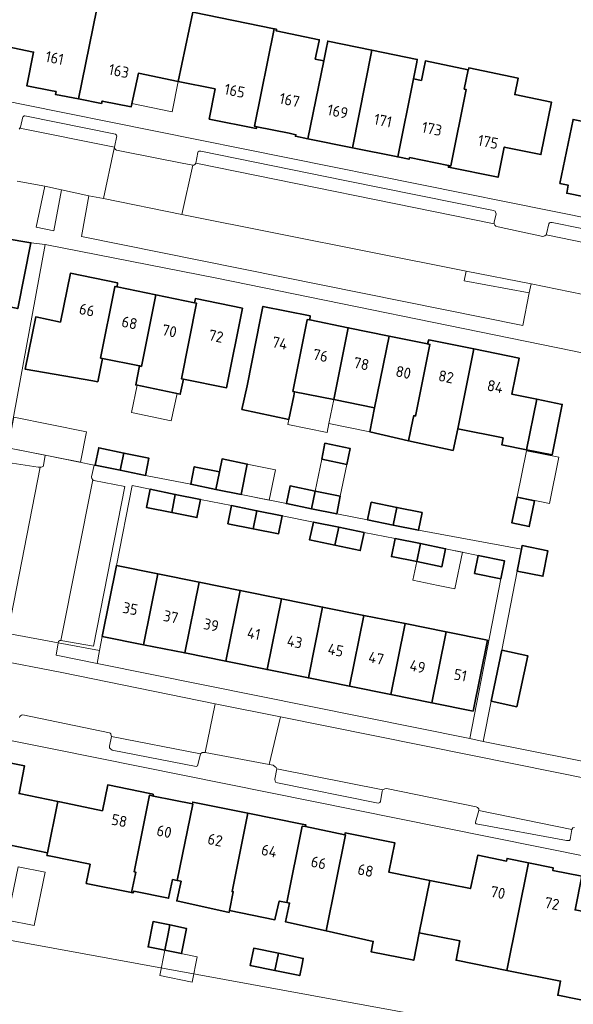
# Model space of a CAD drawing. Header units: metres. Extents: x 149984 to 156489, y 469398 to 478068.
# Tile 662 of 854: x 154677 to 154745, y 471740 to 471860. Entities that reach past the tile are written whole.
import ezdxf
from ezdxf.enums import TextEntityAlignment as Align

# ---------------------------------------------------------------- set-up
doc = ezdxf.new("R2010")
doc.units = ezdxf.units.M
doc.header["$LTSCALE"] = 0.75
for name, color, linetype, lineweight in [('B-WE-GR-BEPLANTING_CULTUUR_HEESTERS-GV', 252, 'Continuous', 18), ('B-WE-OG-BEBOUWING-GV', 6, 'Continuous', 35), ('B-WE-OG-BEBOUWING-T18', 1, 'Continuous', 18), ('B-WE-OG-BEBOUWING_LUIFEL-GV', 6, 'Continuous', 18), ('B-WE-OG-BEBOUWING_OVERBOUWING-GV', 6, 'Continuous', 18), ('B-WE-OG-TERREIN_BEGROEID-GV', 252, 'Continuous', 18), ('B-WE-OG-TERREIN_ERF-GV', 252, 'Continuous', 18), ('B-WE-OG-WATER-GV', 252, 'Continuous', 18), ('B-WE-VH-HALFVERHARDING_GRASBETONSTEEN-GV', 252, 'Continuous', 18), ('B-WE-VH-OPENVERHARDING_BETONSTRAATSTEEN-GV', 252, 'Continuous', 18), ('B-WE-VH-OPENVERHARDING_STRAATBAKSTEEN-GV', 252, 'Continuous', 18), ('B-WE-VH-OPENVERHARDING_TEGEL-GV', 252, 'Continuous', 18)]:
    doc.layers.add(name, color=color, linetype=linetype, lineweight=lineweight)
doc.styles.add('NLCS-ISO-M750-T18', font='NLCS-ISO.ttf', dxfattribs={"height": 1.35})

msp = doc.modelspace()

# ---------------------------------------------------------------- linework, layer by layer
at = {"layer": 'B-WE-GR-BEPLANTING_CULTUUR_HEESTERS-GV', "flags": 128}
msp.add_lwpolyline([(154686.547, 471781.485), (154686.854, 471783.081), (154681.786, 471784.023), (154681.542, 471782.497)], close=True, dxfattribs=at)
at = {"layer": 'B-WE-OG-BEBOUWING-GV', "flags": 128}
for points in [[(154684.285, 471850.587), (154686.463, 471861.411), (154675.149, 471863.687), (154673.867, 471857.317), (154678.768, 471856.334), (154677.945, 471852.204), (154681.055, 471851.584), (154681.523, 471851.491), (154681.454, 471851.145)], [(154686.463, 471861.411), (154684.285, 471850.587), (154687.078, 471850.036), (154687.185, 471850.338), (154690.732, 471849.629), (154691.602, 471853.728), (154696.489, 471852.737), (154698.278, 471861.207), (154698.336, 471861.481), (154697.336, 471861.684), (154686.942, 471863.793)], [(154696.489, 471852.737), (154700.986, 471851.825), (154700.272, 471848.134), (154706.019, 471846.982), (154706.092, 471847.188), (154705.828, 471847.242), (154708.231, 471859.183), (154698.278, 471861.207)], [(154705.828, 471847.242), (154706.092, 471847.188), (154710.054, 471846.387), (154710.875, 471846.208), (154710.816, 471846.029), (154712.345, 471845.719), (154714.279, 471855.26), (154713.252, 471855.463), (154713.705, 471857.709), (154713.732, 471857.845), (154708.482, 471858.916), (154708.496, 471859.129), (154708.231, 471859.183)], [(154712.345, 471845.719), (154717.785, 471844.617), (154720.188, 471856.557), (154714.771, 471857.665), (154714.571, 471856.685), (154714.279, 471855.26)], [(154725.271, 471853.051), (154725.662, 471855.104), (154725.723, 471855.425), (154720.188, 471856.557), (154717.785, 471844.617), (154723.333, 471843.492)], [(154725.271, 471853.051), (154723.333, 471843.492), (154724.721, 471843.21), (154724.782, 471843.416), (154729.557, 471842.433), (154729.82, 471842.379), (154729.823, 471842.394), (154731.705, 471851.747), (154731.49, 471851.79), (154731.973, 471854.168), (154726.719, 471855.235), (154726.52, 471854.255), (154726.237, 471852.86)], [(154729.82, 471842.379), (154729.557, 471842.433), (154729.548, 471842.234), (154735.614, 471841.01), (154736.369, 471844.692), (154740.873, 471843.788), (154742.163, 471850.192), (154737.664, 471851.123), (154738.068, 471853.139), (154732.036, 471854.383), (154731.99, 471854.165), (154731.973, 471854.168), (154731.49, 471851.79), (154731.705, 471851.747), (154729.823, 471842.394)], [(154760.655, 471849.976), (154758.245, 471850.466), (154757.727, 471847.918), (154750.42, 471849.382), (154749.947, 471847.04), (154744.791, 471848.075), (154743.187, 471840.242), (154744.215, 471840.035), (154744.015, 471839.043), (154748.659, 471838.129), (154748.849, 471839.103), (154753.54, 471838.16), (154754.044, 471840.598), (154758.521, 471839.698)], [(154675.28, 471833.507), (154673.692, 471825.556), (154676.845, 471824.927), (154678.455, 471832.998)], [(154688.723, 471827.589), (154688.734, 471827.642), (154688.988, 471827.59), (154689.061, 471828.079), (154683.28, 471829.257), (154682.062, 471823.282), (154679.047, 471823.904), (154677.735, 471817.533), (154686.021, 471816.093), (154686.635, 471815.972), (154687.226, 471818.818), (154686.968, 471818.87)], [(154691.741, 471817.908), (154691.968, 471817.862), (154693.73, 471826.617), (154688.988, 471827.59), (154688.734, 471827.642), (154688.723, 471827.589), (154686.968, 471818.87), (154687.226, 471818.818)], [(154691.968, 471817.862), (154691.741, 471817.908), (154691.282, 471815.598), (154696.729, 471814.445), (154697.12, 471816.29), (154696.885, 471816.332), (154698.722, 471825.577), (154698.725, 471825.594), (154698.463, 471825.646), (154693.73, 471826.617)], [(154704.346, 471824.977), (154698.587, 471826.152), (154698.463, 471825.646), (154698.725, 471825.594), (154698.722, 471825.577), (154696.885, 471816.332), (154697.12, 471816.29), (154702.395, 471815.235)], [(154710.724, 471814.758), (154710.508, 471814.801), (154712.272, 471823.565), (154712.277, 471823.595), (154712.573, 471823.536), (154712.61, 471824.05), (154706.848, 471825.191), (154706.537, 471823.769), (154704.899, 471815.466), (154704.274, 471812.597), (154710.009, 471811.349), (154710.621, 471814.248)], [(154710.508, 471814.801), (154710.724, 471814.758), (154715.508, 471813.795), (154717.277, 471822.586), (154712.573, 471823.536), (154712.277, 471823.595), (154712.272, 471823.565)], [(154717.277, 471822.586), (154715.508, 471813.795), (154720.508, 471812.789), (154722.275, 471821.574)], [(154725.292, 471811.826), (154725.508, 471811.783), (154727.271, 471820.547), (154726.987, 471820.598), (154722.275, 471821.574), (154720.508, 471812.789), (154719.92, 471809.864), (154724.667, 471808.737), (154725.189, 471811.317)], [(154725.508, 471811.783), (154725.292, 471811.826), (154725.189, 471811.317), (154724.667, 471808.737), (154730.122, 471807.568), (154730.699, 471810.208), (154732.667, 471819.986), (154727.144, 471821.094), (154726.987, 471820.598), (154727.271, 471820.547)], [(154740.344, 471813.834), (154737.305, 471814.445), (154738.197, 471818.879), (154732.668, 471819.992), (154732.667, 471819.986), (154730.699, 471810.208), (154736.228, 471809.096), (154736.062, 471808.269), (154739.101, 471807.657)], [(154739.101, 471807.657), (154742.238, 471807.026), (154743.481, 471813.202), (154740.344, 471813.834)], [(154714.035, 471806.492), (154717.113, 471805.862), (154717.512, 471807.81), (154714.434, 471808.44)], [(154689.383, 471805.134), (154689.824, 471807.255), (154686.75, 471807.907), (154686.296, 471805.764)], [(154689.383, 471805.134), (154692.47, 471804.505), (154692.898, 471806.604), (154689.824, 471807.255)], [(154701.521, 471804.957), (154701.084, 471802.801), (154704.166, 471802.177), (154704.92, 471805.897), (154701.838, 471806.521)], [(154701.521, 471804.957), (154698.439, 471805.582), (154698.003, 471803.426), (154701.084, 471802.801)], [(154695.674, 471799.978), (154696.121, 471802.183), (154693.028, 471802.81), (154692.581, 471800.605)], [(154696.121, 471802.183), (154695.674, 471799.978), (154698.767, 471799.351), (154699.214, 471801.556)], [(154712.796, 471800.436), (154713.237, 471802.591), (154710.16, 471803.221), (154709.719, 471801.065)], [(154712.796, 471800.436), (154715.874, 471799.806), (154716.315, 471801.961), (154713.237, 471802.591)], [(154722.789, 471798.435), (154723.233, 471800.589), (154720.101, 471801.227), (154719.656, 471799.07)], [(154737.95, 471801.843), (154737.318, 471798.703), (154739.435, 471798.247), (154740.068, 471801.386)], [(154705.66, 471797.985), (154706.102, 471800.192), (154703.004, 471800.811), (154702.562, 471798.605)], [(154706.102, 471800.192), (154705.66, 471797.985), (154708.758, 471797.366), (154709.2, 471799.572)], [(154722.789, 471798.435), (154725.867, 471797.801), (154726.311, 471799.955), (154723.233, 471800.589)], [(154715.653, 471795.96), (154716.114, 471798.161), (154713.012, 471798.81), (154712.552, 471796.608)], [(154716.114, 471798.161), (154715.653, 471795.96), (154718.755, 471795.311), (154719.215, 471797.513)], [(154725.663, 471793.959), (154726.108, 471796.164), (154723.016, 471796.787), (154722.572, 471794.582)], [(154726.108, 471796.164), (154725.663, 471793.959), (154728.755, 471793.336), (154729.199, 471795.541)], [(154738.479, 471795.494), (154737.969, 471792.792), (154741.1, 471792.169), (154741.69, 471795.295), (154738.559, 471795.919)], [(154733.186, 471794.712), (154732.741, 471792.515), (154735.949, 471791.864), (154736.394, 471794.061)], [(154692.23, 471783.796), (154693.978, 471792.467), (154688.935, 471793.484), (154687.187, 471784.812)], [(154697.273, 471782.78), (154699.021, 471791.451), (154693.978, 471792.467), (154692.23, 471783.796)], [(154702.316, 471781.763), (154704.063, 471790.435), (154699.021, 471791.451), (154697.273, 471782.78)], [(154704.063, 471790.435), (154702.316, 471781.763), (154707.358, 471780.747), (154709.106, 471789.418)], [(154712.401, 471779.731), (154714.149, 471788.402), (154709.106, 471789.418), (154707.358, 471780.747)], [(154717.444, 471778.714), (154719.191, 471787.386), (154714.149, 471788.402), (154712.401, 471779.731)], [(154719.191, 471787.386), (154717.444, 471778.714), (154722.486, 471777.698), (154724.234, 471786.369)], [(154727.529, 471776.682), (154729.277, 471785.353), (154724.234, 471786.369), (154722.486, 471777.698)], [(154729.277, 471785.353), (154727.529, 471776.682), (154732.572, 471775.665), (154734.32, 471784.337)], [(154736.089, 471783.117), (154734.76, 471776.884), (154737.912, 471776.205), (154739.255, 471782.442)], [(154681.733, 471764.591), (154677.004, 471765.56), (154677.678, 471768.956), (154671.744, 471770.135), (154669.839, 471760.668), (154669.957, 471760.645), (154669.92, 471760.456), (154675.76, 471759.296), (154680.47, 471758.319)], [(154693.002, 471765.579), (154687.855, 471766.633), (154687.206, 471763.469), (154681.98, 471764.54), (154681.733, 471764.591), (154680.47, 471758.319), (154680.405, 471757.996), (154680.67, 471757.942), (154685.699, 471756.93), (154685.224, 471754.567), (154690.756, 471753.454), (154691.244, 471755.746), (154691.287, 471755.962), (154691.071, 471756.005), (154692.957, 471765.357), (154693.442, 471765.272), (154693.393, 471765.498)], [(154696.364, 471754.938), (154698.251, 471764.289), (154698.208, 471764.299), (154695.932, 471764.772), (154693.442, 471765.272), (154692.957, 471765.357), (154691.071, 471756.005), (154691.287, 471755.962), (154691.244, 471755.746), (154690.756, 471753.454), (154690.947, 471753.415), (154691.028, 471753.612), (154695.299, 471752.758), (154695.795, 471755.053)], [(154696.364, 471754.938), (154696.825, 471754.845), (154696.295, 471752.426), (154702.701, 471751.023), (154702.749, 471751.257), (154703.217, 471753.555), (154703.069, 471753.585), (154705.001, 471763.164), (154698.253, 471764.525), (154698.208, 471764.299), (154698.251, 471764.289)], [(154712.072, 471761.524), (154712.108, 471761.731), (154711.647, 471761.824), (154705.001, 471763.164), (154703.069, 471753.585), (154703.217, 471753.555), (154702.749, 471751.257), (154708.311, 471750.122), (154708.357, 471750.319), (154708.85, 471752.416), (154709.774, 471752.232), (154711.663, 471761.596)], [(154709.774, 471752.232), (154710.098, 471752.16), (154709.59, 471749.874), (154714.583, 471748.766), (154716.952, 471760.505), (154716.848, 471760.526), (154712.072, 471761.524), (154711.663, 471761.596)], [(154725.969, 471748.537), (154727.252, 471754.942), (154722.271, 471755.94), (154722.99, 471759.529), (154716.893, 471760.751), (154716.848, 471760.526), (154716.952, 471760.505), (154714.583, 471748.766), (154720.353, 471747.485), (154720.096, 471746.197), (154725.296, 471745.161)], [(154739.36, 471757.097), (154736.733, 471757.629), (154736.67, 471757.318), (154733.149, 471758.037), (154732.233, 471753.944), (154727.252, 471754.942), (154725.969, 471748.537), (154730.952, 471747.543), (154730.478, 471745.18), (154736.704, 471743.93)], [(154739.36, 471757.097), (154736.704, 471743.93), (154743.263, 471742.614), (154742.922, 471740.887), (154747.73, 471739.937), (154748.544, 471744.02), (154748.732, 471743.983), (154750.014, 471750.346), (154745.05, 471751.328), (154745.859, 471755.447), (154742.304, 471756.169), (154742.348, 471756.492)], [(154695.237, 471748.411), (154695.453, 471749.486), (154693.4, 471749.899), (154692.779, 471746.812), (154694.832, 471746.398)], [(154694.832, 471746.398), (154696.866, 471745.989), (154697.488, 471749.076), (154695.453, 471749.486), (154695.237, 471748.411)], [(154708.749, 471746.019), (154705.71, 471746.645), (154705.281, 471744.523), (154708.317, 471743.904)], [(154708.317, 471743.904), (154711.353, 471743.285), (154711.641, 471744.678), (154711.787, 471745.394), (154708.749, 471746.019)]]:
    msp.add_lwpolyline(points, close=True, dxfattribs=at)
at = {"layer": 'B-WE-OG-BEBOUWING_LUIFEL-GV', "flags": 128}
for points in [[(154690.814, 471850.015), (154695.735, 471849.017), (154696.489, 471852.737), (154691.602, 471853.728)], [(154691.468, 471815.559), (154690.759, 471812.21), (154695.62, 471811.181), (154696.329, 471814.53)], [(154715.508, 471813.795), (154710.724, 471814.758), (154710.009, 471811.349), (154709.886, 471810.738), (154714.698, 471809.77), (154714.919, 471810.87)], [(154715.508, 471813.795), (154714.919, 471810.87), (154719.92, 471809.864), (154720.508, 471812.789)], [(154704.92, 471805.897), (154704.166, 471802.177), (154707.626, 471801.484), (154708.371, 471805.205)], [(154713.237, 471802.591), (154716.315, 471801.961), (154717.113, 471805.862), (154714.035, 471806.492)], [(154725.663, 471793.959), (154725.203, 471791.677), (154728.295, 471791.054), (154730.347, 471790.64), (154731.25, 471795.128), (154729.199, 471795.541), (154728.755, 471793.336)], [(154694.832, 471746.398), (154694.208, 471743.3), (154698.163, 471742.504), (154698.786, 471745.602)]]:
    msp.add_lwpolyline(points, close=True, dxfattribs=at)
at = {"layer": 'B-WE-OG-BEBOUWING_OVERBOUWING-GV', "flags": 128}
for points in [[(154675.616, 471807.881), (154684.521, 471806.116), (154685.263, 471809.863), (154676.359, 471811.628)], [(154737.957, 471801.879), (154741.925, 471801.079), (154743.065, 471806.737), (154739.098, 471807.537)], [(154678.859, 471749.406), (154680.208, 471755.944), (154676.908, 471756.624), (154675.56, 471750.086)]]:
    msp.add_lwpolyline(points, close=True, dxfattribs=at)
at = {"layer": 'B-WE-OG-TERREIN_BEGROEID-GV', "flags": 128}
for points in [[(154682.188, 471839.455), (154680.155, 471839.897), (154679.085, 471834.91), (154681.262, 471834.458)], [(154684.623, 471833.754), (154738.653, 471822.877), (154739.43, 471826.857), (154731.481, 471828.316), (154731.701, 471829.509), (154696.913, 471836.428), (154687.337, 471838.398), (154685.548, 471838.75)]]:
    msp.add_lwpolyline(points, close=True, dxfattribs=at)
at = {"layer": 'B-WE-OG-TERREIN_ERF-GV', "flags": 128}
for points in [[(154637.036, 471885.886), (154631.901, 471859.198), (154677.504, 471849.918), (154758.487, 471833.605), (154780.201, 471829.4), (154783.037, 471852.456), (154783.246, 471854.159), (154777.601, 471855.448), (154656.446, 471881.819), (154655.389, 471876.626), (154653.327, 471877.046), (154651.265, 471877.466), (154652.293, 471882.723), (154649.549, 471883.32)], [(154760.655, 471849.976), (154758.521, 471839.698), (154754.044, 471840.598), (154753.54, 471838.16), (154748.849, 471839.103), (154748.659, 471838.129), (154744.015, 471839.043), (154744.215, 471840.035), (154743.187, 471840.242), (154744.791, 471848.075), (154749.947, 471847.04), (154750.42, 471849.382), (154757.727, 471847.918), (154758.245, 471850.466)], [(154688.988, 471827.59), (154693.73, 471826.617), (154698.463, 471825.646), (154698.587, 471826.152), (154704.346, 471824.977), (154702.395, 471815.235), (154697.12, 471816.29), (154696.729, 471814.445), (154691.282, 471815.598), (154691.741, 471817.908), (154687.226, 471818.818), (154686.635, 471815.972), (154686.021, 471816.093), (154677.735, 471817.533), (154679.047, 471823.904), (154682.062, 471823.282), (154683.28, 471829.257), (154689.061, 471828.079)], [(154722.275, 471821.574), (154726.987, 471820.598), (154727.144, 471821.094), (154732.667, 471819.986), (154732.668, 471819.992), (154738.197, 471818.879), (154737.305, 471814.445), (154740.344, 471813.834), (154743.481, 471813.202), (154742.238, 471807.026), (154739.101, 471807.657), (154736.062, 471808.269), (154736.228, 471809.096), (154730.699, 471810.208), (154730.122, 471807.568), (154724.667, 471808.737), (154719.92, 471809.864), (154720.508, 471812.789), (154715.508, 471813.795), (154710.724, 471814.758), (154710.621, 471814.248), (154710.009, 471811.349), (154704.274, 471812.597), (154704.899, 471815.466), (154706.537, 471823.769), (154706.848, 471825.191), (154712.61, 471824.05), (154712.573, 471823.536), (154717.277, 471822.586)], [(154714.035, 471806.492), (154714.434, 471808.44), (154717.512, 471807.81), (154717.113, 471805.862)], [(154707.358, 471780.747), (154702.316, 471781.763), (154697.273, 471782.78), (154692.23, 471783.796), (154687.187, 471784.812), (154686.854, 471783.081), (154686.547, 471781.485), (154732.149, 471772.307), (154735.949, 471791.864), (154732.741, 471792.515), (154733.186, 471794.712), (154729.199, 471795.541), (154728.755, 471793.336), (154725.663, 471793.959), (154722.572, 471794.582), (154723.016, 471796.787), (154719.215, 471797.513), (154718.755, 471795.311), (154715.653, 471795.96), (154712.552, 471796.608), (154713.012, 471798.81), (154709.2, 471799.572), (154708.758, 471797.366), (154705.66, 471797.985), (154702.562, 471798.605), (154703.004, 471800.811), (154699.214, 471801.556), (154698.767, 471799.351), (154695.674, 471799.978), (154692.581, 471800.605), (154693.028, 471802.81), (154690.847, 471803.274), (154688.935, 471793.484), (154693.978, 471792.467), (154699.021, 471791.451), (154704.063, 471790.435), (154709.106, 471789.418), (154714.149, 471788.402), (154719.191, 471787.386), (154724.234, 471786.369), (154729.277, 471785.353), (154734.32, 471784.337), (154732.572, 471775.665), (154727.529, 471776.682), (154722.486, 471777.698), (154717.444, 471778.714), (154712.401, 471779.731)], [(154737.95, 471801.843), (154740.068, 471801.386), (154739.435, 471798.247), (154737.318, 471798.703)], [(154768.402, 471730.713), (154771.157, 471752.88), (154728.834, 471761.417), (154681.238, 471770.987), (154641.136, 471778.99), (154635.842, 471754.937)], [(154695.453, 471749.486), (154697.488, 471749.076), (154696.866, 471745.989), (154694.832, 471746.398), (154692.779, 471746.812), (154693.4, 471749.899)], [(154708.749, 471746.019), (154711.787, 471745.394), (154711.641, 471744.678), (154711.353, 471743.285), (154708.317, 471743.904), (154705.281, 471744.523), (154705.71, 471746.645)]]:
    msp.add_lwpolyline(points, close=True, dxfattribs=at)
for points in [[(154698.278, 471861.207), (154708.231, 471859.183), (154708.496, 471859.129), (154708.482, 471858.916), (154713.732, 471857.845), (154713.705, 471857.709), (154713.252, 471855.463), (154714.279, 471855.26), (154714.571, 471856.685), (154714.771, 471857.665), (154720.188, 471856.557), (154725.723, 471855.425), (154725.662, 471855.104), (154725.271, 471853.051), (154726.237, 471852.86), (154726.52, 471854.255), (154726.719, 471855.235), (154731.973, 471854.168), (154731.99, 471854.165), (154732.036, 471854.383), (154738.068, 471853.139), (154737.664, 471851.123), (154742.163, 471850.192), (154740.873, 471843.788), (154736.369, 471844.692), (154735.614, 471841.01), (154729.548, 471842.234), (154729.557, 471842.433), (154724.782, 471843.416), (154724.721, 471843.21), (154723.333, 471843.492), (154717.785, 471844.617), (154712.345, 471845.719), (154710.816, 471846.029), (154710.875, 471846.208), (154710.054, 471846.387), (154706.092, 471847.188), (154706.019, 471846.982), (154700.272, 471848.134), (154700.986, 471851.825), (154696.489, 471852.737), (154691.602, 471853.728), (154690.732, 471849.629), (154687.185, 471850.338), (154687.078, 471850.036), (154684.285, 471850.587), (154681.454, 471851.145), (154681.523, 471851.491), (154681.055, 471851.584), (154677.945, 471852.204), (154678.768, 471856.334), (154673.867, 471857.317)], [(154767.615, 471814.928), (154744.724, 471819.77), (154701.2, 471828.659), (154680.205, 471832.778), (154675.616, 471807.881), (154680.208, 471806.971), (154686.195, 471805.784), (154686.296, 471805.764), (154686.75, 471807.907), (154689.824, 471807.255), (154692.898, 471806.604), (154692.47, 471804.505), (154698.003, 471803.426), (154698.439, 471805.582), (154701.521, 471804.957), (154701.838, 471806.521), (154704.92, 471805.897), (154704.166, 471802.177), (154709.719, 471801.065), (154710.16, 471803.221), (154713.237, 471802.591), (154716.315, 471801.961), (154715.874, 471799.806), (154719.656, 471799.07), (154720.101, 471801.227), (154723.233, 471800.589), (154726.311, 471799.955), (154725.867, 471797.801), (154738.479, 471795.494), (154738.559, 471795.919), (154741.69, 471795.295), (154741.1, 471792.169), (154737.969, 471792.792), (154736.089, 471783.117), (154739.255, 471782.442), (154737.912, 471776.205), (154734.76, 471776.884), (154733.811, 471771.963), (154761.527, 471766.435)], [(154671.744, 471770.135), (154677.678, 471768.956), (154677.004, 471765.56), (154681.733, 471764.591), (154681.98, 471764.54), (154687.206, 471763.469), (154687.855, 471766.633), (154693.002, 471765.579), (154693.393, 471765.498), (154693.442, 471765.272), (154695.932, 471764.772), (154698.208, 471764.299), (154698.253, 471764.525), (154705.001, 471763.164), (154711.647, 471761.824), (154712.108, 471761.731), (154712.072, 471761.524), (154716.848, 471760.526), (154716.893, 471760.751), (154722.99, 471759.529), (154722.271, 471755.94), (154727.252, 471754.942), (154732.233, 471753.944), (154733.149, 471758.037), (154736.67, 471757.318), (154736.733, 471757.629), (154739.36, 471757.097), (154742.348, 471756.492), (154742.304, 471756.169), (154745.859, 471755.447)], [(154747.73, 471739.937), (154742.922, 471740.887), (154743.263, 471742.614), (154736.704, 471743.93), (154730.478, 471745.18), (154730.952, 471747.543), (154725.969, 471748.537), (154725.296, 471745.161), (154720.096, 471746.197), (154720.353, 471747.485), (154714.583, 471748.766), (154709.59, 471749.874), (154710.098, 471752.16), (154709.774, 471752.232), (154708.85, 471752.416), (154708.357, 471750.319), (154708.311, 471750.122), (154702.749, 471751.257), (154702.701, 471751.023), (154696.295, 471752.426), (154696.825, 471754.845), (154696.364, 471754.938), (154695.795, 471755.053), (154695.299, 471752.758), (154691.028, 471753.612), (154690.947, 471753.415), (154690.756, 471753.454), (154685.224, 471754.567), (154685.699, 471756.93), (154680.67, 471757.942), (154680.405, 471757.996), (154680.47, 471758.319), (154675.76, 471759.296)]]:
    msp.add_lwpolyline(points, dxfattribs=at)
at = {"layer": 'B-WE-OG-WATER-GV', "flags": 128}
msp.add_lwpolyline([(154768.402, 471730.713), (154635.842, 471754.937), (154629.647, 471756.091), (154629.344, 471756.147), (154628.24, 471756.353), (154625.716, 471756.823), (154625.4, 471756.882), (154619.066, 471758.062), (154618.988, 471757.552), (154614.614, 471758.327), (154614.778, 471758.861), (154612.337, 471759.377)], dxfattribs=at)
at = {"layer": 'B-WE-VH-HALFVERHARDING_GRASBETONSTEEN-GV', "flags": 128}
msp.add_lwpolyline([(154739.651, 471827.955), (154731.701, 471829.509), (154731.481, 471828.316), (154739.43, 471826.857)], close=True, dxfattribs=at)
at = {"layer": 'B-WE-VH-OPENVERHARDING_BETONSTRAATSTEEN-GV', "flags": 128}
for points in [[(154686.195, 471805.784), (154680.208, 471806.971), (154679.986, 471805.709), (154679.934, 471805.614), (154679.842, 471805.546), (154679.695, 471805.503), (154679.581, 471805.503), (154675.686, 471785.67), (154675.826, 471785.548), (154675.903, 471785.399), (154675.878, 471785.125), (154681.786, 471784.023), (154681.813, 471784.181), (154681.854, 471784.229), (154681.976, 471784.288), (154682.114, 471784.308), (154686.007, 471803.988), (154685.89, 471804.141), (154685.863, 471804.34)], [(154679.492, 471805.503), (154679.325, 471805.53), (154675.619, 471806.081), (154671.734, 471786.397), (154675.519, 471785.783), (154675.686, 471785.67), (154679.581, 471805.503)], [(154686.138, 471803.893), (154686.007, 471803.988), (154682.114, 471784.308), (154686.107, 471783.608), (154689.928, 471803.175)]]:
    msp.add_lwpolyline(points, close=True, dxfattribs=at)
at = {"layer": 'B-WE-VH-OPENVERHARDING_STRAATBAKSTEEN-GV', "flags": 128}
for points in [[(154677.171, 471847.124), (154677.108, 471847.002), (154688.678, 471844.681), (154688.944, 471846.072), (154688.935, 471846.149), (154688.89, 471846.212), (154688.791, 471846.262), (154677.702, 471848.524), (154677.612, 471848.52), (154677.521, 471848.457), (154677.467, 471848.393)], [(154696.939, 471842.729), (154689.934, 471844.13), (154688.926, 471844.337), (154688.818, 471844.383), (154688.75, 471844.459), (154688.687, 471844.559), (154688.678, 471844.681), (154688.613, 471844.375), (154687.337, 471838.398), (154696.913, 471836.428), (154698.276, 471842.485)], [(154699.252, 471844.197), (154699.085, 471844.215), (154699.003, 471844.193), (154698.931, 471844.148), (154698.877, 471844.053), (154698.624, 471842.747), (154735.152, 471835.295), (154735.129, 471835.502), (154735.378, 471836.546), (154735.323, 471836.713), (154735.247, 471836.844), (154735.075, 471836.939), (154716.868, 471840.597)], [(154742.044, 471835.448), (154741.918, 471835.417), (154741.823, 471835.308), (154741.561, 471834.089), (154741.489, 471833.94), (154753.043, 471831.577), (154752.989, 471831.785), (154753.26, 471832.95), (154753.224, 471833.149), (154753.133, 471833.267), (154742.257, 471835.457)], [(154709, 471774.945), (154700.978, 471776.562), (154699.758, 471770.611), (154707.617, 471769.139)], [(154688.177, 471771.036), (154688.411, 471770.9), (154698.665, 471768.886), (154698.836, 471768.958), (154698.89, 471769.103), (154699.189, 471770.44), (154688.294, 471772.544), (154688.064, 471771.356), (154688.073, 471771.171)], [(154721.452, 471765.873), (154721.533, 471766.013), (154708.557, 471768.606), (154708.313, 471767.35), (154708.331, 471767.088), (154708.43, 471766.925), (154720.928, 471764.41), (154721.055, 471764.419), (154721.168, 471764.473), (154721.226, 471764.581)], [(154744.434, 471759.947), (154744.642, 471761.18), (154733.259, 471763.479), (154732.862, 471762.052), (154732.871, 471761.961), (154732.943, 471761.88), (154744.009, 471759.834), (154744.258, 471759.811), (154744.362, 471759.834)]]:
    msp.add_lwpolyline(points, close=True, dxfattribs=at)
for points in [[(154676.758, 471840.521), (154680.155, 471839.897), (154682.188, 471839.455), (154685.548, 471838.75), (154687.337, 471838.398), (154688.613, 471844.375), (154688.678, 471844.681), (154677.108, 471847.002), (154677.002, 471846.885)], [(154753.043, 471831.577), (154741.489, 471833.94), (154741.362, 471833.836), (154741.204, 471833.786), (154741.087, 471833.772), (154735.635, 471834.924), (154735.337, 471835.006), (154735.219, 471835.128), (154735.152, 471835.295), (154698.624, 471842.747), (154698.556, 471842.616), (154698.466, 471842.535), (154698.376, 471842.499), (154698.276, 471842.485), (154696.913, 471836.428), (154731.701, 471829.509), (154739.651, 471827.955), (154746.02, 471826.645)], [(154677.042, 471774.864), (154677.083, 471774.999), (154677.169, 471775.099), (154677.286, 471775.148), (154677.44, 471775.189), (154688.05, 471773.025), (154688.156, 471772.944), (154688.222, 471772.876), (154688.271, 471772.689), (154688.294, 471772.544), (154699.189, 471770.44), (154699.414, 471770.584), (154699.758, 471770.611), (154700.978, 471776.562), (154682.224, 471780.383), (154673.741, 471782.027)], [(154759.796, 471764.737), (154737.971, 471769.127), (154709, 471774.945), (154707.617, 471769.139), (154708.087, 471769.03), (154708.342, 471768.86), (154708.466, 471768.777), (154708.557, 471768.606), (154721.533, 471766.013), (154721.669, 471766.121), (154721.777, 471766.162), (154721.958, 471766.176), (154732.952, 471763.949), (154733.115, 471763.858), (154733.259, 471763.696), (154733.259, 471763.479), (154744.642, 471761.18), (154744.786, 471761.365), (154744.98, 471761.437)]]:
    msp.add_lwpolyline(points, dxfattribs=at)
at = {"layer": 'B-WE-VH-OPENVERHARDING_TEGEL-GV', "flags": 128}
for points in [[(154758.487, 471833.605), (154677.504, 471849.918), (154631.901, 471859.198)], [(154677.002, 471846.885), (154677.108, 471847.002), (154677.171, 471847.124), (154677.467, 471848.393), (154677.521, 471848.457), (154677.612, 471848.52), (154677.702, 471848.524), (154688.791, 471846.262), (154688.89, 471846.212), (154688.935, 471846.149), (154688.944, 471846.072), (154688.678, 471844.681), (154688.687, 471844.559), (154688.75, 471844.459), (154688.818, 471844.383), (154688.926, 471844.337), (154689.934, 471844.13), (154696.939, 471842.729), (154698.276, 471842.485), (154698.376, 471842.499), (154698.466, 471842.535), (154698.556, 471842.616), (154698.624, 471842.747), (154698.877, 471844.053), (154698.931, 471844.148), (154699.003, 471844.193), (154699.085, 471844.215), (154699.252, 471844.197), (154716.868, 471840.597), (154735.075, 471836.939), (154735.247, 471836.844), (154735.323, 471836.713), (154735.378, 471836.546), (154735.129, 471835.502), (154735.152, 471835.295), (154735.219, 471835.128), (154735.337, 471835.006), (154735.635, 471834.924), (154741.087, 471833.772), (154741.204, 471833.786), (154741.362, 471833.836), (154741.489, 471833.94), (154741.561, 471834.089), (154741.823, 471835.308), (154741.918, 471835.417), (154742.044, 471835.448), (154742.257, 471835.457), (154753.133, 471833.267)], [(154746.02, 471826.645), (154739.651, 471827.955), (154739.43, 471826.857), (154738.653, 471822.877), (154684.623, 471833.754), (154685.548, 471838.75), (154682.188, 471839.455), (154681.262, 471834.458), (154679.085, 471834.91), (154680.155, 471839.897), (154676.758, 471840.521)], [(154675.28, 471833.507), (154678.455, 471832.998), (154680.205, 471832.778), (154701.2, 471828.659), (154744.724, 471819.77), (154767.615, 471814.928)], [(154675.619, 471806.081), (154679.325, 471805.53), (154679.492, 471805.503), (154679.581, 471805.503), (154679.695, 471805.503), (154679.842, 471805.546), (154679.934, 471805.614), (154679.986, 471805.709), (154680.208, 471806.971), (154675.616, 471807.881), (154680.205, 471832.778), (154678.455, 471832.998), (154676.845, 471824.927)], [(154761.527, 471766.435), (154733.811, 471771.963), (154732.149, 471772.307), (154686.547, 471781.485), (154681.542, 471782.497), (154681.786, 471784.023), (154675.878, 471785.125)], [(154673.741, 471782.027), (154682.224, 471780.383), (154700.978, 471776.562), (154709, 471774.945), (154737.971, 471769.127), (154759.796, 471764.737)], [(154641.136, 471778.99), (154681.238, 471770.987), (154728.834, 471761.417), (154771.157, 471752.88)], [(154744.98, 471761.437), (154744.786, 471761.365), (154744.642, 471761.18), (154744.434, 471759.947), (154744.362, 471759.834), (154744.258, 471759.811), (154744.009, 471759.834), (154732.943, 471761.88), (154732.871, 471761.961), (154732.862, 471762.052), (154733.259, 471763.479), (154733.259, 471763.696), (154733.115, 471763.858), (154732.952, 471763.949), (154721.958, 471766.176), (154721.777, 471766.162), (154721.669, 471766.121), (154721.533, 471766.013), (154721.452, 471765.873), (154721.226, 471764.581), (154721.168, 471764.473), (154721.055, 471764.419), (154720.928, 471764.41), (154708.43, 471766.925), (154708.331, 471767.088), (154708.313, 471767.35), (154708.557, 471768.606), (154708.466, 471768.777), (154708.342, 471768.86), (154708.087, 471769.03), (154707.617, 471769.139), (154699.758, 471770.611), (154699.414, 471770.584), (154699.189, 471770.44), (154698.89, 471769.103), (154698.836, 471768.958), (154698.665, 471768.886), (154688.411, 471770.9), (154688.177, 471771.036), (154688.073, 471771.171), (154688.064, 471771.356), (154688.294, 471772.544), (154688.271, 471772.689), (154688.222, 471772.876), (154688.156, 471772.944), (154688.05, 471773.025), (154677.44, 471775.189), (154677.286, 471775.148), (154677.169, 471775.099), (154677.083, 471774.999), (154677.042, 471774.864)]]:
    msp.add_lwpolyline(points, dxfattribs=at)
msp.add_lwpolyline([(154722.789, 471798.435), (154719.656, 471799.07), (154715.874, 471799.806), (154712.796, 471800.436), (154709.719, 471801.065), (154704.166, 471802.177), (154701.084, 471802.801), (154698.003, 471803.426), (154692.47, 471804.505), (154689.383, 471805.134), (154686.296, 471805.764), (154686.195, 471805.784), (154685.863, 471804.34), (154685.89, 471804.141), (154686.007, 471803.988), (154686.138, 471803.893), (154689.928, 471803.175), (154686.107, 471783.608), (154682.114, 471784.308), (154681.976, 471784.288), (154681.854, 471784.229), (154681.813, 471784.181), (154681.786, 471784.023), (154686.854, 471783.081), (154687.187, 471784.812), (154688.935, 471793.484), (154690.847, 471803.274), (154693.028, 471802.81), (154696.121, 471802.183), (154699.214, 471801.556), (154703.004, 471800.811), (154706.102, 471800.192), (154709.2, 471799.572), (154713.012, 471798.81), (154716.114, 471798.161), (154719.215, 471797.513), (154723.016, 471796.787), (154726.108, 471796.164), (154729.199, 471795.541), (154733.186, 471794.712), (154736.394, 471794.061), (154735.949, 471791.864), (154732.149, 471772.307), (154733.811, 471771.963), (154734.76, 471776.884), (154736.089, 471783.117), (154737.969, 471792.792), (154738.479, 471795.494), (154725.867, 471797.801)], close=True, dxfattribs=at)

# ---------------------------------------------------------------- texts
at = {"layer": 'B-WE-OG-BEBOUWING-T18', "style": 'NLCS-ISO-M750-T18'}
for s, rotation, p in [('161', 348.7, (154681.348, 471855.604)), ('163', 348.7, (154689.217, 471854.011)), ('165', 348.7, (154703.387, 471851.589)), ('167', 348.6, (154710.102, 471850.458)), ('169', 348.5, (154716.004, 471849.059)), ('171', 348.5, (154721.534, 471847.938)), ('173', 348.4, (154727.532, 471846.934)), ('175', 348.6, (154734.403, 471845.335)), ('66', 348.5, (154685.298, 471824.764)), ('68', 348.4, (154690.515, 471823.193)), ('70', 348.4, (154695.398, 471822.191)), ('72', 348.5, (154701.108, 471821.555)), ('74', 348.8, (154708.913, 471820.704)), ('76', 348.6, (154713.884, 471819.19)), ('78', 348.6, (154718.893, 471818.178)), ('80', 348.3, (154724.032, 471817.125)), ('82', 348.7, (154729.256, 471816.591)), ('84', 348.6, (154735.264, 471815.389)), ('35', 348.6, (154690.611, 471788.202)), ('37', 348.6, (154695.576, 471787.202)), ('39', 348.6, (154700.515, 471786.207)), ('41', 348.6, (154705.729, 471785.156)), ('43', 348.6, (154710.732, 471784.148)), ('45', 348.6, (154715.748, 471783.137)), ('47', 348.6, (154720.703, 471782.138)), ('49', 348.6, (154725.775, 471781.116)), ('51', 348.6, (154731.008, 471780.061)), ('58', 348.4, (154689.264, 471762.261)), ('60', 348.6, (154694.76, 471760.928)), ('62', 348.6, (154700.996, 471759.891)), ('64', 348.6, (154707.605, 471758.558)), ('66', 348.2, (154713.659, 471757.106)), ('68', 348.7, (154719.404, 471756.168)), ('70', 348.5, (154735.603, 471753.453)), ('72', 348.5, (154742.22, 471752.104))]:
    msp.add_text(s, height=1.35, rotation=rotation, dxfattribs=at).set_placement(p, align=Align.MIDDLE)

doc.saveas('drawing.dxf')
